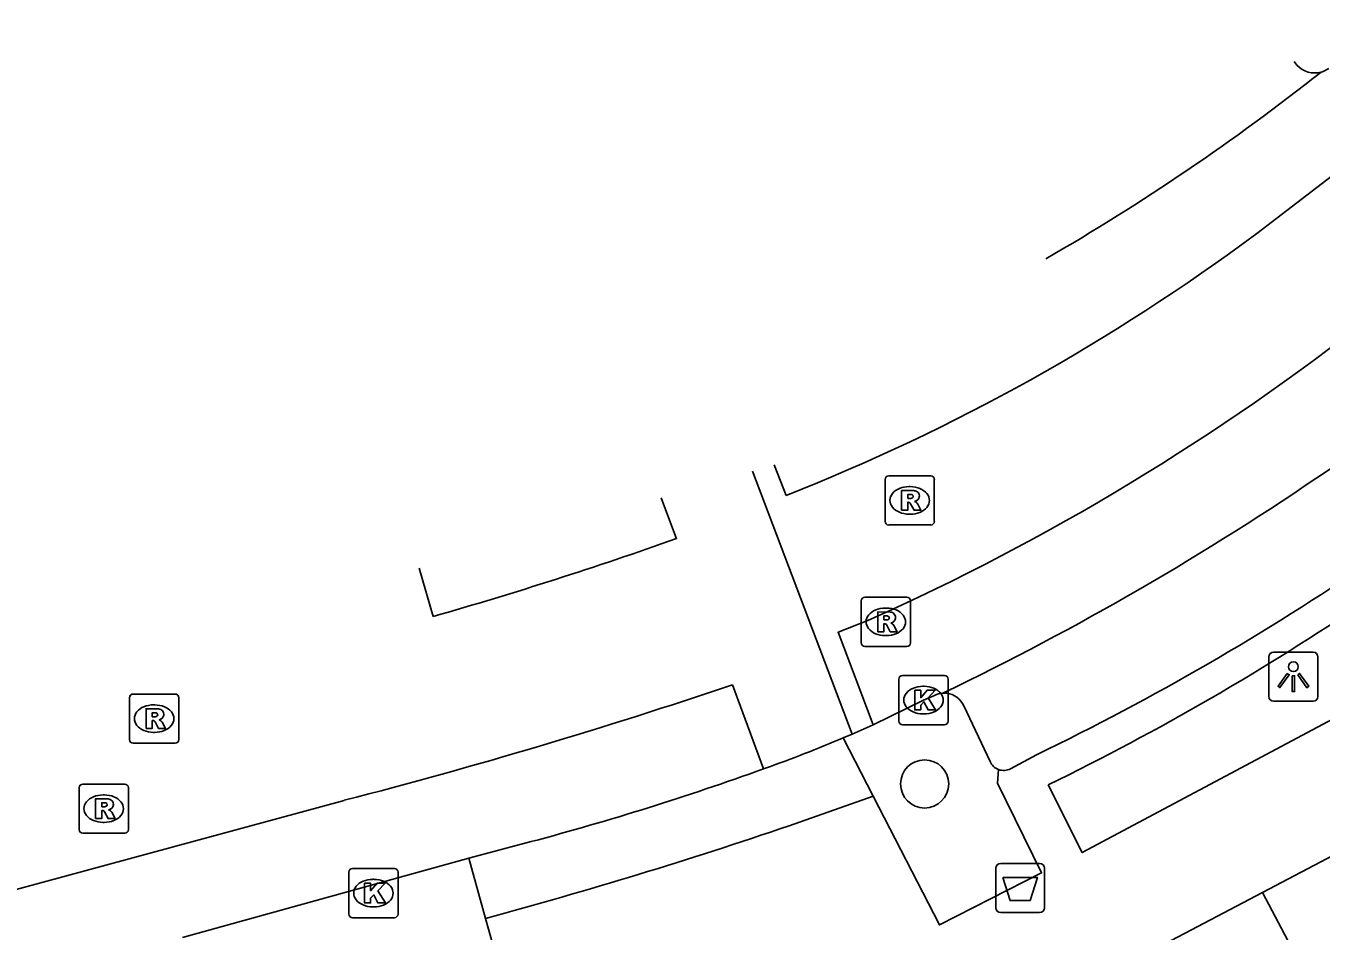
# Model space of a CAD drawing. Extents: x 159718 to 160783, y 383290 to 384030.
# Drawn here: x 159864.38 to 159890.69, y 383643.03 to 383661.42 of the extents above; entities that cross this region are included whole.
import ezdxf

# ---------------------------------------------------------------- set-up
doc = ezdxf.new("R2010")
doc.units = 0
for name, color, linetype in [('IMGEO_Afvalbak', 7, 'Continuous'), ('IMGEO_Boom', 7, 'Continuous'), ('IMGEO_Kolk', 7, 'Continuous'), ('IMGEO_Lichtpunt', 7, 'Continuous'), ('IMGEO_Pand', 7, 'Continuous'), ('IMGEO_Parkeervlak_open', 7, 'Continuous'), ('IMGEO_Rijbaan_lokaal_gesloten', 7, 'Continuous'), ('IMGEO_Rijbaan_lokaal_open', 7, 'Continuous'), ('IMGEO_Rioolput', 7, 'Continuous'), ('IMGEO_Voetpad_open', 7, 'Continuous')]:
    doc.layers.add(name, color=color, linetype=linetype)

msp = doc.modelspace()

# ---------------------------------------------------------------- linework, layer by layer
at = {"layer": 'IMGEO_Afvalbak'}
for p, q in [((159884.183, 383644.401), (159884.973, 383644.401)), ((159884.973, 383644.401), (159884.183, 383644.401)), ((159884.083, 383643.501), (159884.083, 383644.301)), ((159884.083, 383644.301), (159884.083, 383643.501)), ((159885.073, 383644.301), (159885.073, 383643.501)), ((159885.073, 383643.501), (159885.073, 383644.301)), ((159884.973, 383643.401), (159884.183, 383643.401)), ((159884.183, 383643.401), (159884.973, 383643.401))]:
    msp.add_line(p, q, dxfattribs=at)
msp.add_lwpolyline([(159884.226, 383644.115), (159884.93, 383644.115), (159884.781, 383643.645), (159884.375, 383643.645), (159884.226, 383644.115)], dxfattribs=at)
for centre, start, end in [((159884.183, 383644.301), 90, 180), ((159884.183, 383644.301), 90, 180), ((159884.973, 383644.301), 0, 90), ((159884.973, 383644.301), 360, 90), ((159884.183, 383643.501), 180, 270), ((159884.183, 383643.501), 180, 270), ((159884.973, 383643.501), 270, 0), ((159884.973, 383643.501), 270, 0)]:
    msp.add_arc(centre, 0.1, start, end, dxfattribs=at)
at = {"layer": 'IMGEO_Boom'}
msp.add_circle((159882.638, 383646.015), 0.489, dxfattribs=at)
at = {"layer": 'IMGEO_Kolk'}
for p, q in [((159882.115, 383647.293), (159882.115, 383648.145)), ((159882.19, 383648.219), (159883.042, 383648.219)), ((159883.116, 383648.145), (159883.116, 383647.293)), ((159882.603, 383647.999), (159882.628, 383647.999)), ((159882.626, 383647.439), (159882.601, 383647.439)), ((159883.042, 383647.219), (159882.19, 383647.219)), ((159870.94, 383643.371), (159870.94, 383644.223)), ((159871.015, 383644.297), (159871.867, 383644.297)), ((159871.941, 383644.223), (159871.941, 383643.371)), ((159871.428, 383644.077), (159871.453, 383644.077)), ((159871.451, 383643.517), (159871.426, 383643.517)), ((159871.867, 383643.297), (159871.015, 383643.297))]:
    msp.add_line(p, q, dxfattribs=at)
for points in [[(159882.115, 383647.293), (159882.115, 383648.145)], [(159882.19, 383648.219), (159883.042, 383648.219)], [(159883.116, 383648.145), (159883.116, 383647.293)], [(159882.436, 383647.919), (159882.559, 383647.919), (159882.559, 383647.768), (159882.689, 383647.919), (159882.853, 383647.919), (159882.707, 383647.768), (159882.86, 383647.519), (159882.708, 383647.519), (159882.623, 383647.683), (159882.559, 383647.616), (159882.559, 383647.519), (159882.436, 383647.519), (159882.436, 383647.919)], [(159883.042, 383647.219), (159882.19, 383647.219)], [(159870.94, 383643.371), (159870.94, 383644.223)], [(159871.015, 383644.297), (159871.867, 383644.297)], [(159871.941, 383644.223), (159871.941, 383643.371)], [(159871.261, 383643.997), (159871.384, 383643.997), (159871.384, 383643.846), (159871.514, 383643.997), (159871.678, 383643.997), (159871.532, 383643.846), (159871.685, 383643.597), (159871.533, 383643.597), (159871.448, 383643.761), (159871.384, 383643.694), (159871.384, 383643.597), (159871.261, 383643.597), (159871.261, 383643.997)], [(159871.867, 383643.297), (159871.015, 383643.297)]]:
    msp.add_lwpolyline(points, dxfattribs=at)
for centre, start, end in [((159882.192, 383648.143), 91.552, 178.448), ((159882.192, 383648.143), 91.552, 178.448), ((159883.04, 383648.143), 1.552, 88.448), ((159883.04, 383648.143), 1.552, 88.448), ((159882.192, 383647.295), 181.552, 268.448), ((159882.192, 383647.295), 181.552, 268.448), ((159883.04, 383647.295), 271.552, 358.448), ((159883.04, 383647.295), 271.552, 358.448), ((159871.017, 383644.221), 91.552, 178.448), ((159871.017, 383644.221), 91.552, 178.448), ((159871.865, 383644.221), 1.552, 88.448), ((159871.865, 383644.221), 1.552, 88.448), ((159871.017, 383643.373), 181.552, 268.448), ((159871.017, 383643.373), 181.552, 268.448), ((159871.865, 383643.373), 271.552, 358.448), ((159871.865, 383643.373), 271.552, 358.448)]:
    msp.add_arc(centre, 0.0765, start, end, dxfattribs=at)
for centre, major_axis, ratio, start_param, end_param in [((159882.602, 383647.719), (-0.387, 0.002), 0.722429, 4.712389, 7.853982), ((159882.627, 383647.719), (-0.39, 0.002), 0.717154, 1.570796, 4.712389), ((159871.427, 383643.797), (-0.387, 0.002), 0.722429, 4.712389, 7.853982), ((159871.452, 383643.797), (-0.39, 0.002), 0.717154, 1.570796, 4.712389)]:
    msp.add_ellipse(centre, major_axis=major_axis, ratio=ratio, start_param=start_param, end_param=end_param, dxfattribs=at)
at = {"layer": 'IMGEO_Lichtpunt'}
for p, q in [((159889.631, 383648.598), (159889.631, 383647.791)), ((159889.631, 383648.598), (159889.631, 383647.791)), ((159890.533, 383648.693), (159889.725, 383648.693)), ((159890.533, 383648.693), (159889.725, 383648.693)), ((159890.627, 383647.791), (159890.627, 383648.598)), ((159890.627, 383647.791), (159890.627, 383648.598)), ((159889.725, 383647.697), (159890.533, 383647.697)), ((159889.725, 383647.697), (159890.533, 383647.697))]:
    msp.add_line(p, q, dxfattribs=at)
for points in [[(159890.005, 383648.262), (159890.044, 383648.234), (159889.856, 383647.972), (159889.818, 383647.999), (159890.005, 383648.262)], [(159890.107, 383648.214), (159890.154, 383648.214), (159890.154, 383647.892), (159890.107, 383647.892), (159890.107, 383648.214)], [(159890.217, 383648.234), (159890.255, 383648.261), (159890.442, 383647.999), (159890.403, 383647.971), (159890.217, 383648.234)]]:
    msp.add_lwpolyline(points, dxfattribs=at)
msp.add_circle((159890.13, 383648.396), 0.0994, dxfattribs=at)
for centre, start, end in [((159889.725, 383648.598), 90, 180), ((159889.725, 383648.598), 90, 180), ((159890.533, 383648.598), 0, 90), ((159890.533, 383648.598), 0, 90), ((159889.725, 383647.791), 180, 270), ((159889.725, 383647.791), 180, 270), ((159890.533, 383647.791), 270, 0), ((159890.533, 383647.791), 270, 360)]:
    msp.add_arc(centre, 0.0946, start, end, dxfattribs=at)
at = {"layer": 'IMGEO_Pand'}
for points in [[(159889.499, 383643.81), (159894.999, 383646.703)], [(159889.499, 383643.81), (159885.275, 383641.589)], [(159894.592, 383634.158), (159889.499, 383643.81)]]:
    msp.add_lwpolyline(points, dxfattribs=at)
at = {"layer": 'IMGEO_Parkeervlak_open'}
for points in [[(159890.202, 383660.62), (159890.143, 383660.694)], [(159883.01, 383647.861), (159883.088, 383647.858)], [(159883.433, 383647.601), (159883.971, 383646.47)]]:
    msp.add_lwpolyline(points, dxfattribs=at)
for centre, radius, start, end in [((159890.562, 383660.949), 0.488, 222.4448, 285.4483), ((159883.037, 383647.43), 0.431, 23.415, 83.2181), ((159884.243, 383646.584), 0.295, 202.7619, 249.3213)]:
    msp.add_arc(centre, radius, start, end, dxfattribs=at)
at = {"layer": 'IMGEO_Rijbaan_lokaal_gesloten'}
for points in [[(159879.825, 383651.878), (159879.585, 383652.501)], [(159881.593, 383647.218), (159880.881, 383649.099), (159881.487, 383649.336)], [(159881.593, 383647.218), (159882.616, 383647.719), (159882.838, 383647.815)], [(159873.378, 383644.509), (159874.646, 383644.843)], [(159867.563, 383642.898), (159873.378, 383644.509)]]:
    msp.add_lwpolyline(points, dxfattribs=at)
for centre, radius, start, end in [((159804.865, 383769.238), 140.342, 307.03078, 310.36981), ((159862.039, 383696.699), 46.183, 299.9562, 308.3473), ((159890.563, 383660.945), 0.483, 285.4857, 305.8446), ((159857.323, 383701.246), 59.244, 295.69519, 313.21063), ((159864.656, 383690.368), 41.371, 291.5098, 306.7082), ((159861.562, 383693.873), 48.79, 294.1031, 308.2338), ((159883.039, 383647.408), 0.454, 93.6629, 116.2828), ((159859.626, 383701.096), 58.224, 284.94983, 289.8163)]:
    msp.add_arc(centre, radius, start, end, dxfattribs=at)
at = {"layer": 'IMGEO_Rijbaan_lokaal_open'}
for points in [[(159879.14, 383652.372), (159881.163, 383647.027)], [(159877.285, 383651.831), (159877.595, 383650.999)], [(159872.658, 383649.417), (159872.372, 383650.4)], [(159878.734, 383648.029), (159879.364, 383646.32)], [(159880.983, 383646.949), (159881.163, 383647.027)], [(159881.163, 383647.027), (159881.593, 383647.218)], [(159879.364, 383646.32), (159879.408, 383646.336)], [(159857.701, 383640.246), (159857.264, 383641.995), (159870.849, 383645.682)]]:
    msp.add_lwpolyline(points, dxfattribs=at)
for centre, radius, start, end in [((159848.904, 383732.042), 85.971, 286.03961, 289.4952), ((159842.687, 383754.715), 112.611, 284.48247, 288.6692), ((159870.706, 383671.024), 26.176, 289.4163, 293.1163)]:
    msp.add_arc(centre, radius, start, end, dxfattribs=at)
at = {"layer": 'IMGEO_Rioolput'}
for p, q in [((159881.909, 383652.277), (159882.761, 383652.277)), ((159881.834, 383651.351), (159881.834, 383652.203)), ((159882.322, 383652.057), (159882.347, 383652.057)), ((159882.835, 383652.203), (159882.835, 383651.351)), ((159882.345, 383651.497), (159882.32, 383651.497)), ((159882.761, 383651.277), (159881.909, 383651.277)), ((159881.35, 383648.883), (159881.35, 383649.735)), ((159881.425, 383649.809), (159882.277, 383649.809)), ((159882.351, 383649.735), (159882.351, 383648.883)), ((159881.838, 383649.589), (159881.863, 383649.589)), ((159881.861, 383649.029), (159881.836, 383649.029)), ((159882.277, 383648.809), (159881.425, 383648.809)), ((159866.561, 383647.842), (159867.413, 383647.842)), ((159866.486, 383646.916), (159866.486, 383647.768)), ((159866.974, 383647.622), (159866.999, 383647.622)), ((159867.487, 383647.768), (159867.487, 383646.916)), ((159866.997, 383647.062), (159866.972, 383647.062)), ((159867.413, 383646.842), (159866.561, 383646.842)), ((159865.537, 383646.013), (159866.389, 383646.013)), ((159865.462, 383645.087), (159865.462, 383645.939)), ((159865.95, 383645.793), (159865.975, 383645.793)), ((159866.463, 383645.939), (159866.463, 383645.087)), ((159865.973, 383645.233), (159865.948, 383645.233)), ((159866.389, 383645.013), (159865.537, 383645.013))]:
    msp.add_line(p, q, dxfattribs=at)
for points in [[(159881.909, 383652.277), (159882.761, 383652.277)], [(159881.834, 383651.351), (159881.834, 383652.203)], [(159882.835, 383652.203), (159882.835, 383651.351)], [(159882.423, 383651.975), (159882.171, 383651.977), (159882.171, 383651.577)], [(159882.171, 383651.577), (159882.295, 383651.577), (159882.295, 383651.739), (159882.306, 383651.739)], [(159882.349, 383651.896), (159882.295, 383651.896), (159882.295, 383651.815)], [(159882.295, 383651.815), (159882.347, 383651.815)], [(159882.353, 383651.71), (159882.424, 383651.577), (159882.564, 383651.577), (159882.499, 383651.703)], [(159882.761, 383651.277), (159881.909, 383651.277)], [(159881.35, 383648.883), (159881.35, 383649.735)], [(159881.425, 383649.809), (159882.277, 383649.809)], [(159882.351, 383649.735), (159882.351, 383648.883)], [(159881.939, 383649.507), (159881.687, 383649.509), (159881.687, 383649.109)], [(159881.865, 383649.428), (159881.811, 383649.428), (159881.811, 383649.347)], [(159881.687, 383649.109), (159881.811, 383649.109), (159881.811, 383649.271), (159881.822, 383649.271)], [(159881.811, 383649.347), (159881.863, 383649.347)], [(159881.869, 383649.242), (159881.94, 383649.109), (159882.08, 383649.109), (159882.015, 383649.235)], [(159882.277, 383648.809), (159881.425, 383648.809)], [(159866.561, 383647.842), (159867.413, 383647.842)], [(159866.486, 383646.916), (159866.486, 383647.768)], [(159867.075, 383647.54), (159866.823, 383647.542), (159866.823, 383647.142)], [(159867.487, 383647.768), (159867.487, 383646.916)], [(159866.823, 383647.142), (159866.947, 383647.142), (159866.947, 383647.304), (159866.958, 383647.304)], [(159867.001, 383647.461), (159866.947, 383647.461), (159866.947, 383647.38)], [(159866.947, 383647.38), (159866.999, 383647.38)], [(159867.005, 383647.275), (159867.076, 383647.142), (159867.216, 383647.142), (159867.151, 383647.268)], [(159867.413, 383646.842), (159866.561, 383646.842)], [(159865.537, 383646.013), (159866.389, 383646.013)], [(159865.462, 383645.087), (159865.462, 383645.939)], [(159866.051, 383645.711), (159865.799, 383645.713), (159865.799, 383645.313)], [(159866.463, 383645.939), (159866.463, 383645.087)], [(159865.799, 383645.313), (159865.923, 383645.313), (159865.923, 383645.475), (159865.934, 383645.475)], [(159865.977, 383645.632), (159865.923, 383645.632), (159865.923, 383645.551)], [(159865.923, 383645.551), (159865.975, 383645.551)], [(159865.981, 383645.446), (159866.052, 383645.313), (159866.192, 383645.313), (159866.127, 383645.439)], [(159866.389, 383645.013), (159865.537, 383645.013)]]:
    msp.add_lwpolyline(points, dxfattribs=at)
for centre, radius, start, end in [((159881.911, 383652.201), 0.0765, 91.552, 178.448), ((159881.911, 383652.201), 0.0765, 91.552, 178.448), ((159882.759, 383652.201), 0.0765, 1.552, 88.448), ((159882.759, 383652.201), 0.0765, 1.552, 88.448), ((159882.305, 383651.686), 0.0533, 26.0293, 88.6989), ((159882.331, 383652.004), 0.19, 274.7715, 282.9687), ((159882.355, 383651.8), 0.0964, 77.0061, 93.1865), ((159882.369, 383651.857), 0.0378, 276.6634, 79.6772), ((159882.422, 383651.865), 0.109, 350.3612, 89.416), ((159882.42, 383651.865), 0.112, 277.5842, 350.9817), ((159882.404, 383651.65), 0.108, 29.5134, 73.7905), ((159881.911, 383651.353), 0.0765, 181.552, 268.448), ((159881.911, 383651.353), 0.0765, 181.552, 268.448), ((159882.759, 383651.353), 0.0765, 271.552, 358.448), ((159882.759, 383651.353), 0.0765, 271.552, 358.448), ((159881.427, 383649.733), 0.0765, 91.552, 178.448), ((159881.427, 383649.733), 0.0765, 91.552, 178.448), ((159882.275, 383649.733), 0.0765, 1.552, 88.448), ((159882.275, 383649.733), 0.0765, 1.552, 88.448), ((159881.871, 383649.332), 0.0964, 77.0061, 93.1865), ((159881.885, 383649.389), 0.0378, 276.6634, 79.6772), ((159881.938, 383649.397), 0.109, 350.3612, 89.416), ((159881.936, 383649.397), 0.112, 277.5842, 350.9817), ((159881.821, 383649.218), 0.0533, 26.0293, 88.6989), ((159881.847, 383649.536), 0.19, 274.7715, 282.9687), ((159881.92, 383649.182), 0.108, 29.5134, 73.7905), ((159881.427, 383648.885), 0.0765, 181.552, 268.448), ((159881.427, 383648.885), 0.0765, 181.552, 268.448), ((159882.275, 383648.885), 0.0765, 271.552, 358.448), ((159882.275, 383648.885), 0.0765, 271.552, 358.448), ((159866.563, 383647.766), 0.0765, 91.552, 178.448), ((159866.563, 383647.766), 0.0765, 91.552, 178.448), ((159867.411, 383647.766), 0.0765, 1.552, 88.448), ((159867.411, 383647.766), 0.0765, 1.552, 88.448), ((159867.074, 383647.43), 0.109, 350.3612, 89.416), ((159866.957, 383647.251), 0.0533, 26.0293, 88.6989), ((159866.983, 383647.569), 0.19, 274.7715, 282.9687), ((159867.007, 383647.365), 0.0964, 77.0061, 93.1865), ((159867.021, 383647.422), 0.0378, 276.6634, 79.6772), ((159867.072, 383647.43), 0.112, 277.5842, 350.9817), ((159867.056, 383647.215), 0.108, 29.5134, 73.7905), ((159866.563, 383646.918), 0.0765, 181.552, 268.448), ((159866.563, 383646.918), 0.0765, 181.552, 268.448), ((159867.411, 383646.918), 0.0765, 271.552, 358.448), ((159867.411, 383646.918), 0.0765, 271.552, 358.448), ((159865.539, 383645.937), 0.0765, 91.552, 178.448), ((159865.539, 383645.937), 0.0765, 91.552, 178.448), ((159866.387, 383645.937), 0.0765, 1.552, 88.448), ((159866.387, 383645.937), 0.0765, 1.552, 88.448), ((159866.05, 383645.601), 0.109, 350.3612, 89.416), ((159865.933, 383645.422), 0.0533, 26.0293, 88.6989), ((159865.959, 383645.74), 0.19, 274.7715, 282.9687), ((159865.983, 383645.536), 0.0964, 77.0061, 93.1865), ((159865.997, 383645.593), 0.0378, 276.6634, 79.6772), ((159866.048, 383645.601), 0.112, 277.5842, 350.9817), ((159866.032, 383645.386), 0.108, 29.5134, 73.7905), ((159865.539, 383645.089), 0.0765, 181.552, 268.448), ((159865.539, 383645.089), 0.0765, 181.552, 268.448), ((159866.387, 383645.089), 0.0765, 271.552, 358.448), ((159866.387, 383645.089), 0.0765, 271.552, 358.448)]:
    msp.add_arc(centre, radius, start, end, dxfattribs=at)
for centre, major_axis, ratio, start_param, end_param in [((159882.321, 383651.777), (-0.387, 0.002), 0.722429, 4.712389, 7.853982), ((159882.346, 383651.777), (-0.39, 0.002), 0.717154, 1.570796, 4.712389), ((159881.837, 383649.309), (-0.387, 0.002), 0.722429, 4.712389, 7.853982), ((159881.862, 383649.309), (-0.39, 0.002), 0.717154, 1.570796, 4.712389), ((159866.973, 383647.342), (-0.387, 0.002), 0.722429, 4.712389, 7.853982), ((159866.998, 383647.342), (-0.39, 0.002), 0.717154, 1.570796, 4.712389), ((159865.949, 383645.513), (-0.387, 0.002), 0.722429, 4.712389, 7.853982), ((159865.974, 383645.513), (-0.39, 0.002), 0.717154, 1.570796, 4.712389)]:
    msp.add_ellipse(centre, major_axis=major_axis, ratio=ratio, start_param=start_param, end_param=end_param, dxfattribs=at)
at = {"layer": 'IMGEO_Voetpad_open'}
for points in [[(159899.648, 383654.048), (159893.528, 383648.717), (159885.84, 383644.622), (159885.148, 383645.996)], [(159881.592, 383645.767), (159880.983, 383646.949)], [(159884.908, 383646.605), (159884.381, 383646.325)], [(159884.139, 383646.308), (159884.117, 383646.033), (159885.015, 383644.208), (159882.939, 383643.152), (159881.592, 383645.767)], [(159879.886, 383645.167), (159881.592, 383645.767)], [(159873.378, 383644.509), (159873.718, 383643.284)], [(159868.154, 383640.85), (159873.959, 383642.413), (159873.718, 383643.283), (159873.718, 383643.284)]]:
    msp.add_lwpolyline(points, dxfattribs=at)
for centre, radius, start, end in [((159861.618, 383694.703), 53.44, 295.8372, 312.7614), ((159861.889, 383693.658), 53.034, 296.0123, 312.1471), ((159884.242, 383646.579), 0.29, 249.3031, 298.7335), ((159848.298, 383737.595), 97.677, 285.08488, 288.86845)]:
    msp.add_arc(centre, radius, start, end, dxfattribs=at)

doc.saveas('drawing.dxf')
